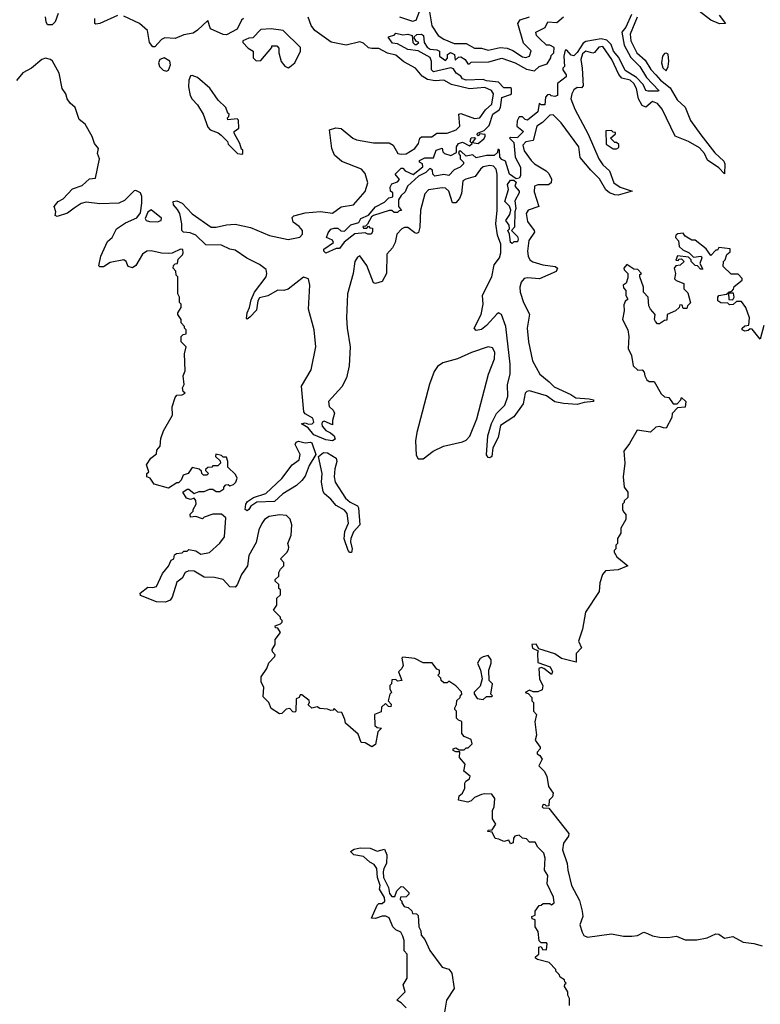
# Model space of a CAD drawing. Extents: x 2494106 to 2685573, y 758056 to 915185.
# Tile 412 of 507: x 2663026 to 2667355, y 825001 to 830758. Entities that reach past the tile are written whole.
import ezdxf

# ---------------------------------------------------------------- set-up
doc = ezdxf.new("R2010")
doc.units = 0

msp = doc.modelspace()

# ---------------------------------------------------------------- linework, layer by layer
at = {"layer": '0CON05XD'}
for points in [[(2663250, 830795), (2663232.5, 830745), (2663215, 830727.5), (2663188.3, 830728.3), (2663180, 830745), (2663176.7, 830775)], [(2663596.8, 830783.2), (2663495, 830735.5), (2663471.9, 830731.9), (2663465.8, 830735.8), (2663465.5, 830765.5)], [(2664335, 830764.6), (2664322.2, 830755), (2664297.1, 830702.9), (2664235, 830669.7), (2664215, 830671.4), (2664141.4, 830705), (2664125, 830754.3), (2664065, 830696.2), (2664039.7, 830680.3), (2663985, 830669.3), (2663935, 830648.7), (2663875, 830651.8), (2663855, 830641.9), (2663815, 830600), (2663805, 830599.2), (2663783.8, 830623.8), (2663772.2, 830695), (2663726.4, 830736.4), (2663635, 830778.2)], [(2666635, 830773.3), (2666593.7, 830673.7), (2666597.8, 830635), (2666633.3, 830565), (2666682, 830522), (2666716, 830466), (2666744.7, 830435), (2666770.9, 830405), (2666828.8, 830358.8), (2666869.3, 830289.3), (2666915.9, 830245.9), (2666947.8, 830167.8), (2667007.7, 830085), (2667089.2, 829979.2), (2667141.4, 829931.4), (2667147.5, 829915), (2667145, 829857.5), (2667112, 829892), (2667047.2, 829937.2), (2667028.2, 829975), (2666999.7, 830009.7), (2666935, 830045.8), (2666857.6, 830077.6), (2666781.9, 830235), (2666755, 830269), (2666725, 830279.2), (2666685, 830246.5), (2666665, 830255.6), (2666643.2, 830295), (2666632.3, 830355), (2666616.5, 830385), (2666595, 830405.2), (2666545, 830415.3), (2666527.4, 830437.4), (2666486.8, 830525), (2666435, 830600.5), (2666411.8, 830598.2), (2666385, 830565.6), (2666376.8, 830563.2), (2666335, 830574.2), (2666315, 830557.6), (2666305.2, 830525), (2666314.6, 830475), (2666318.8, 830371.2), (2666309.4, 830360.6), (2666285, 830360.9), (2666265, 830347.1), (2666252.6, 830325), (2666248.5, 830295), (2666271.4, 830235), (2666348, 830088), (2666411.2, 829945), (2666435, 829909.1), (2666474.2, 829874.2), (2666499.1, 829805), (2666535, 829778.2), (2666606.7, 829755), (2666525, 829733.1), (2666505, 829733.6), (2666474.3, 829745), (2666452.9, 829762.9), (2666415, 829828.5), (2666365, 829877.7), (2666301.7, 829951.7), (2666294.6, 830015), (2666190.5, 830155), (2666145, 830201.4), (2666125, 830199.1), (2666082.7, 830157.3), (2666048.2, 830135), (2666027.9, 830052.1), (2665985, 830043.8), (2665967.8, 830025), (2665975, 829991.5), (2666015, 829934.5), (2666035, 829914.6), (2666104, 829874), (2666118.4, 829858.4), (2666134.5, 829825), (2666132.9, 829805), (2666117.9, 829792.1), (2666055, 829792.7), (2666035.5, 829784.5), (2666032.6, 829752.6), (2666060, 829665), (2665998.1, 829645), (2665985.9, 829625), (2665995, 829578.6), (2666033.1, 829525), (2666034.4, 829515), (2666002.7, 829467.3), (2665993.9, 829405), (2665997.7, 829375), (2666008.5, 829355), (2666025, 829342), (2666084.7, 829324.7), (2666156.7, 829315), (2666170, 829305), (2666161.2, 829285), (2666065, 829243.2), (2665995, 829249.6), (2665975, 829245.4), (2665956.3, 829223.7), (2665948.8, 829195), (2665951.6, 829165), (2665970.9, 829105), (2666005.5, 829035.5), (2665991.5, 828955), (2666000.3, 828875), (2666024.1, 828764.1), (2666065.5, 828685), (2666121.7, 828641.7), (2666150.8, 828610.8), (2666246.9, 828566.9), (2666276.8, 828546.8), (2666355, 828541.2), (2666380, 828535), (2666380, 828525), (2666325, 828520.8), (2666285, 828507.5), (2666205, 828513.2), (2666154.3, 828524.3), (2666105, 828558.2), (2666005, 828588.2), (2665990, 828585), (2665981.5, 828575), (2665968.5, 828511.5), (2665915, 828436.7), (2665836.9, 828385), (2665822.2, 828315), (2665790.8, 828255), (2665786, 828204), (2665775, 828196.7), (2665765, 828198.8), (2665753.7, 828213.7), (2665762.7, 828325), (2665783, 828397), (2665812.7, 828455), (2665861.2, 828505), (2665879.2, 828555), (2665876.9, 828625), (2665892.9, 828685), (2665893.4, 828745), (2665867.6, 828965), (2665843.1, 829035), (2665825, 829043.3), (2665815, 829036.9), (2665755, 828970), (2665725, 828947.1), (2665695, 828940), (2665682, 828955), (2665722.7, 829035), (2665735.5, 829095), (2665731.4, 829145), (2665753.9, 829193.9), (2665786.4, 829255), (2665798.9, 829325), (2665831.3, 829365), (2665837.8, 829395), (2665838.6, 829445), (2665819.2, 829499.2), (2665809.4, 829565), (2665816.2, 829645), (2665817.7, 829855), (2665811.1, 829885), (2665795, 829902.5), (2665775, 829905.2), (2665735, 829897.5), (2665719.4, 829885), (2665689.2, 829840.8), (2665633.5, 829826.6), (2665616.2, 829815), (2665608.5, 829741.5), (2665596.7, 829713.3), (2665575, 829686.7), (2665555, 829687.5), (2665534.7, 829754.7), (2665515, 829773.8), (2665495, 829776), (2665415, 829763.4), (2665395, 829739.4), (2665368, 829645), (2665364.4, 829545), (2665356.7, 829513.3), (2665345, 829508), (2665335, 829511.2), (2665295, 829544), (2665275, 829544), (2665258.8, 829535), (2665231.4, 829505), (2665220.8, 829455), (2665205.7, 829424.3), (2665172.7, 829387.3), (2665170.8, 829275), (2665145, 829226.7), (2665105, 829216.2), (2665095, 829220), (2665055, 829321.2), (2665015, 829377.5), (2665000.7, 829369.3), (2664985.9, 829344.1), (2664975.7, 829275), (2664942.5, 829155), (2664935.7, 829015), (2664939.4, 828955), (2664958.2, 828845), (2664951.5, 828735), (2664935.9, 828664.1), (2664909.1, 828610.9), (2664830.4, 828525), (2664835, 828496), (2664857.5, 828475), (2664866.7, 828456.7), (2664853.8, 828413.8), (2664855, 828390), (2664805, 828410), (2664795, 828405.7), (2664792, 828395), (2664795, 828380.6), (2664815, 828356.9), (2664842.9, 828342.9), (2664864.3, 828325), (2664870, 828305), (2664854.5, 828295.5), (2664815, 828302), (2664745, 828331.2), (2664712, 828372), (2664672.5, 828395), (2664695, 828401.2), (2664713.8, 828393.8), (2664735, 828394.3), (2664746, 828405), (2664738.9, 828428.9), (2664694.2, 828454.2), (2664686.1, 828466.1), (2664673.6, 828615), (2664729.7, 828710.3), (2664756.5, 828845), (2664747.5, 828945), (2664713.5, 829065), (2664721.5, 829205), (2664715, 829243.3), (2664685, 829252.5), (2664595, 829181.9), (2664570, 829175), (2664535, 829176.2), (2664477, 829143), (2664428.5, 829131.5), (2664418, 829115), (2664409.6, 829060.4), (2664371.7, 829018.3), (2664355, 829007.5), (2664351.7, 829011.7), (2664355.7, 829045), (2664370, 829075), (2664379.6, 829120.4), (2664397.9, 829165), (2664466.2, 829255), (2664471.2, 829275), (2664466.6, 829296.6), (2664427.7, 829327.7), (2664354.1, 829364.1), (2664285, 829410.4), (2664255, 829415.8), (2664205, 829440.7), (2664115, 829441.1), (2664055, 829499.2), (2664022.5, 829512.5), (2663983.8, 829515), (2663974.6, 829525), (2663974.6, 829564.6), (2663961.5, 829625), (2663949.3, 829649.3), (2663926, 829675), (2663922.5, 829695), (2663945, 829700), (2663975, 829686), (2664033.9, 829623.9), (2664145, 829545.6), (2664175, 829544.6), (2664235, 829559.5), (2664285, 829563.3), (2664375, 829543.3), (2664485.9, 829495.9), (2664595, 829472.9), (2664663.5, 829486.5), (2664678.6, 829505), (2664678.6, 829525), (2664658.9, 829548.9), (2664624.3, 829575), (2664619.3, 829600.7), (2664627.7, 829612.3), (2664695, 829628.7), (2664785, 829637.5), (2664855, 829627.5), (2664905, 829663.1), (2664977.1, 829675), (2665045, 829753.8), (2665061.9, 829805), (2665045, 829858.8), (2665023.8, 829885), (2664909.4, 829929.4), (2664865.4, 829965.4), (2664850, 830005), (2664836.7, 830115), (2664873.5, 830126.5), (2664905, 830121.8), (2664973.1, 830065), (2664995, 830055.4), (2665095, 830038), (2665185, 830037.9), (2665209.4, 830025), (2665236.2, 829976.2), (2665255, 829971.3), (2665285, 829974.7), (2665335, 830005.4), (2665357.5, 830035), (2665364.4, 830065.6), (2665375, 830072.5), (2665435, 830073.3), (2665465, 830095.6), (2665525, 830093.7), (2665576.7, 830113.3), (2665598.5, 830135), (2665593.4, 830206.6), (2665605, 830209.4), (2665685, 830181.1), (2665715, 830184.5), (2665749.6, 830230.3), (2665785.1, 830264.9), (2665795.2, 830325.2), (2665783.1, 830345), (2665745, 830362.4), (2665655, 830354.8), (2665549.9, 830379.9), (2665505, 830404.7), (2665455, 830401.5), (2665409.1, 830409.1), (2665378.6, 830428.6), (2665339.1, 830475), (2665271, 830511), (2665225, 830550.7), (2665175, 830562.8), (2665125, 830589.1), (2665085, 830589.1), (2665064.3, 830594.3), (2665035, 830620.3), (2665015, 830627.9), (2664935, 830609.5), (2664846.1, 830626.1), (2664751.2, 830695), (2664729.6, 830725), (2664712.2, 830772.2)], [(2665938.3, 830071.7), (2665935, 830067.5), (2665895, 830070), (2665890, 830065), (2665915, 830040), (2665921.2, 829955), (2665952.5, 829895), (2665952.5, 829845), (2665945, 829832.5), (2665928.3, 829828.3), (2665890, 829855), (2665865, 829930), (2665845, 829940), (2665832.5, 829955), (2665830, 829995), (2665825, 830000), (2665820, 830000), (2665818.3, 829981.7), (2665800, 829965), (2665755, 829963.3), (2665695, 829950), (2665675, 829967.5), (2665635, 829960), (2665605, 829990), (2665595, 829990), (2665590, 829975), (2665600, 829965), (2665600, 829945), (2665620, 829925), (2665620, 829915), (2665600, 829895), (2665565, 829880), (2665535, 829847.5), (2665505, 829852.5), (2665453, 829843), (2665440, 829855), (2665438.3, 829878.3), (2665422.5, 829887.5), (2665400, 829865), (2665357, 829843), (2665292.5, 829785), (2665278.3, 829751.7), (2665255, 829730), (2665240, 829705), (2665240, 829665), (2665258.3, 829641.7), (2665245, 829640), (2665235, 829630), (2665215, 829630), (2665201.7, 829641.7), (2665185, 829642.5), (2665095, 829612.5), (2665082.5, 829605), (2665058.3, 829561.7), (2665048.3, 829551.7), (2665031.7, 829548.3), (2665035, 829540), (2665055, 829540), (2665065, 829550), (2665071.7, 829541.7), (2665088.3, 829538.3), (2665088.3, 829518.3), (2665080, 829505), (2665060, 829505), (2665045, 829512.5), (2664985, 829506.7), (2664921.7, 829458.3), (2664895, 829420), (2664875, 829420), (2664815, 829393.3), (2664803.3, 829405), (2664803.9, 829416.1), (2664860, 829455), (2664855, 829470), (2664820, 829485), (2664828.8, 829511.2), (2664845, 829532.5), (2664865, 829540), (2664885, 829540), (2664903, 829523), (2664925, 829522.5), (2664961.7, 829558.3), (2665008.3, 829571.7), (2665020, 829595), (2665064.2, 829615.8), (2665105, 829663.3), (2665158.3, 829691.7), (2665183.3, 829716.7), (2665206.7, 829723.3), (2665207.5, 829745), (2665192.5, 829755), (2665190.7, 829779.3), (2665201.7, 829798.3), (2665235, 829810), (2665247, 829823), (2665220, 829855), (2665255, 829890), (2665265, 829890), (2665280, 829875), (2665326.4, 829853.6), (2665381.7, 829898.3), (2665380, 829915), (2665362.5, 829925), (2665362.5, 829935), (2665395, 829950), (2665445, 829950), (2665460, 829995), (2665496.4, 830006.4), (2665500, 829985), (2665510, 829975), (2665546.4, 829963.6), (2665578.3, 829981.7), (2665580, 830015), (2665590, 830035), (2665615, 830042.5), (2665655, 830020), (2665670, 830035), (2665660, 830045), (2665665, 830067.5), (2665685, 830070), (2665690, 830065), (2665670, 830040), (2665705, 830033.3), (2665739.3, 830060.7), (2665747.5, 830075), (2665746.4, 830086.4), (2665715, 830090), (2665705, 830080), (2665700, 830085), (2665702.5, 830095), (2665740.7, 830109.3), (2665771.1, 830138.9), (2665791.4, 830205), (2665828.1, 830231.9), (2665836.7, 830245), (2665845, 830302.5), (2665895, 830320), (2665900, 830325), (2665900, 830355), (2665895, 830360), (2665855, 830360), (2665825, 830393.3), (2665755, 830400.6), (2665735, 830408), (2665635.8, 830404.2), (2665615, 830413.3), (2665605, 830427.5), (2665577.5, 830445), (2665561.2, 830471.2), (2665546.4, 830476.4), (2665445, 830453.3), (2665433.8, 830465), (2665433.6, 830513.6), (2665426.1, 830536.1), (2665356, 830576), (2665295, 830583.8), (2665235, 830616.7), (2665205, 830621.2), (2665180, 830655), (2665185, 830660), (2665215, 830667.5), (2665225, 830680), (2665265, 830670), (2665295, 830673.3), (2665320, 830665), (2665323.3, 830625), (2665335, 830612.5), (2665345, 830612.5), (2665360, 830625), (2665343.3, 830633.3), (2665330, 830655), (2665348.3, 830671.7), (2665375, 830673.8), (2665385.7, 830665), (2665390, 830625), (2665407, 830597), (2665425, 830586.7), (2665465, 830582.5), (2665480, 830575), (2665480, 830545), (2665515, 830520), (2665527, 830533), (2665527.5, 830555), (2665545, 830566), (2665567.5, 830555), (2665571.7, 830521.7), (2665591.7, 830538.3), (2665605, 830540), (2665630, 830525), (2665645, 830500), (2665655, 830500), (2665665, 830510), (2665768.3, 830511.7), (2665845, 830533.8), (2665922.5, 830505), (2665989.2, 830469.2), (2666035, 830460), (2666062.5, 830485), (2666109.6, 830500.5), (2666130, 830535), (2666131.7, 830548.3), (2666147.5, 830565), (2666150, 830595), (2666125, 830610), (2666105, 830610), (2666065, 830647.5), (2666047.5, 830665), (2666043.3, 830685), (2666096.7, 830713.3), (2666113.9, 830746.1), (2666165, 830742.5), (2666205.4, 830774.6)], [(2665245.6, 830775), (2665321.1, 830748.9), (2665344.1, 830755.9), (2665363.7, 830806.3)], [(2665416.7, 830826.7), (2665435, 830723.1), (2665472.3, 830665), (2665504.6, 830645), (2665565, 830618.4), (2665635, 830619.1), (2665685, 830590.9), (2665725, 830591.1), (2665765, 830579.7), (2665835, 830596.2), (2665875, 830592), (2665908.8, 830578.8), (2665965, 830541.9), (2665985, 830537.1), (2666005, 830545.7), (2666015.8, 830575.8), (2665970.7, 830620.7), (2665937.5, 830735), (2665952.3, 830757.7), (2666005, 830774)], [(2666601.6, 830788.4), (2666568.6, 830715), (2666545.4, 830684.6), (2666559.5, 830609.5), (2666597.7, 830537.7), (2666650, 830485), (2666690.6, 830420.6), (2666762.5, 830345), (2666760, 830340), (2666699.6, 830339.5), (2666686.7, 830345), (2666669.7, 830379.7), (2666631.1, 830421.1), (2666565, 830461.8), (2666527.3, 830537.3), (2666496.4, 830575), (2666482.8, 830612.8), (2666457.6, 830637.6), (2666424.6, 830645.4), (2666335, 830631.2), (2666318.9, 830621.1), (2666285, 830566.9), (2666265, 830546), (2666250.4, 830550.5), (2666225, 830580), (2666215, 830580), (2666207.5, 830545), (2666210, 830485), (2666200, 830475), (2666200, 830465), (2666220, 830435), (2666220, 830425), (2666170, 830385), (2666170, 830315), (2666155, 830310), (2666133, 830313), (2666125, 830320), (2666111.7, 830318.3), (2666100, 830305), (2666095, 830260), (2666075, 830260), (2666061.7, 830268.3), (2666055, 830220), (2665995, 830170), (2665980, 830175), (2665965, 830190), (2665945, 830190), (2665933.9, 830166.1), (2665932.5, 830135), (2665970, 830105), (2665938.3, 830071.7)], [(2667114.5, 830785), (2667152.5, 830735), (2667115.6, 830734.4), (2667065, 830755.9), (2666998.3, 830808.3)], [(2664595, 830477.5), (2664605, 830482.5), (2664633.3, 830505), (2664667.5, 830575), (2664667.5, 830595), (2664565.9, 830695.9), (2664496.2, 830703.8), (2664435, 830700), (2664388.3, 830651.7), (2664365, 830650), (2664330, 830635), (2664330, 830625), (2664360.7, 830590.7), (2664390, 830575), (2664390, 830535), (2664408.3, 830518.3), (2664435, 830520), (2664500, 830595), (2664500, 830605), (2664530, 830605), (2664541.7, 830591.7), (2664540, 830565), (2664553.9, 830513.9), (2664576.4, 830486.4), (2664595, 830477.5)], [(2666805, 830460), (2666816.1, 830483.9), (2666820, 830515), (2666816.4, 830556.4), (2666805, 830562.5), (2666795, 830560), (2666782.5, 830545), (2666777.5, 830505), (2666785, 830477.5), (2666805, 830460)], [(2664155, 827866.7), (2664105, 827850), (2664095, 827840), (2664055, 827852.5), (2664025, 827850), (2664023, 827867), (2664040, 827885), (2664040, 827895), (2664057.5, 827925), (2664056.4, 827946.4), (2664045, 827960), (2664025, 827953.3), (2664001.1, 827961.1), (2663980, 827995), (2664005, 828012.5), (2664015, 828012.5), (2664045, 827987.5), (2664075, 828000), (2664105, 828000), (2664135, 828012.5), (2664155, 828012.5), (2664175, 828000), (2664195, 828000), (2664220, 828015), (2664220, 828025), (2664231.7, 828038.3), (2664245, 828040), (2664255, 828032.5), (2664275, 828040), (2664290, 828055), (2664296.7, 828076.7), (2664288.3, 828098.3), (2664241.7, 828141.7), (2664242.5, 828175), (2664235, 828200), (2664215, 828200), (2664205, 828210), (2664173, 828217), (2664170, 828205), (2664198.3, 828178.3), (2664200, 828165), (2664185, 828150), (2664155, 828150), (2664148.3, 828141.7), (2664125, 828140), (2664111.7, 828128.3), (2664111.7, 828121.7), (2664130, 828105), (2664120, 828095), (2664100, 828095), (2664090, 828105), (2664088.3, 828118.3), (2664075, 828130), (2664035, 828140), (2664010, 828105), (2663982.5, 828095), (2663970, 828065), (2663955, 828050), (2663945, 828050), (2663895, 828020), (2663811.7, 828041.7), (2663788.3, 828078.3), (2663770, 828085), (2663770, 828105), (2663780, 828115), (2663767.5, 828155), (2663792.5, 828195), (2663825, 828220), (2663828.3, 828241.7), (2663846.7, 828265), (2663850.7, 828309.3), (2663867.5, 828355), (2663918.8, 828445), (2663916.7, 828495), (2663935, 828550), (2663945, 828562.5), (2663976.1, 828563.9), (2663992.5, 828575), (2663982.5, 828585), (2663977.5, 828605), (2663987.5, 828625), (2663982.5, 828675), (2663992.5, 828705), (2663990, 828805), (2664000, 828845), (2663970, 828875), (2663970, 828905), (2663981.7, 828918.3), (2663998.3, 828921.7), (2664000, 828945), (2663990, 828955), (2663990, 828965), (2663970, 828985), (2663970, 829005), (2663950, 829035), (2663950, 829045), (2663970, 829075), (2663970, 829095), (2663960, 829105), (2663960, 829135), (2663950, 829155), (2663950, 829255), (2663940, 829265), (2663938.3, 829288.3), (2663922.5, 829305), (2663925, 829320), (2663935, 829330), (2663948.3, 829331.7), (2663953, 829357), (2663977, 829383), (2663982.5, 829395), (2663980, 829415), (2663965, 829416.2), (2663916.4, 829393.6), (2663895, 829392), (2663855, 829394), (2663795, 829407.5), (2663770, 829405), (2663743.6, 829386.4), (2663705, 829320), (2663685, 829307.5), (2663660, 829315), (2663647.5, 829345), (2663635, 829353.3), (2663555, 829337.5), (2663515, 829313.3), (2663495, 829312.5), (2663488.3, 829318.3), (2663501.2, 829375), (2663539.3, 829460.7), (2663566.2, 829485), (2663592.5, 829535), (2663645, 829570), (2663710.4, 829599.5), (2663732.1, 829627.9), (2663740, 829685), (2663739.2, 829725), (2663731.2, 829745), (2663705, 829760), (2663695, 829756.7), (2663638.3, 829701.7), (2663605, 829686.2), (2663495, 829680.8), (2663415, 829692.2), (2663385, 829684.4), (2663344.5, 829655.5), (2663305, 829627.5), (2663245, 829607.5), (2663232.5, 829612.5), (2663237.5, 829635), (2663227.5, 829665), (2663251.2, 829695), (2663279.6, 829710.5), (2663335, 829770), (2663391.2, 829788.8), (2663435, 829826.7), (2663469.3, 829830.7), (2663493.3, 829945), (2663481.2, 829975), (2663486.7, 830005), (2663463.3, 830035), (2663450, 830075), (2663408, 830148), (2663373.9, 830173.9), (2663350, 830245), (2663320.4, 830270.5), (2663303.3, 830295), (2663296, 830325), (2663273.8, 830355), (2663257.5, 830445), (2663217.5, 830515), (2663205.9, 830525.9), (2663176.4, 830533.6), (2663155, 830526), (2663094.6, 830475.4), (2663045, 830446.9), (2663007.7, 830402.4)], [(2663885, 830457.5), (2663895, 830462.5), (2663906.7, 830495), (2663903.3, 830515), (2663870, 830535), (2663845, 830525.8), (2663836.7, 830505), (2663842.5, 830485), (2663865, 830463.3), (2663885, 830457.5)], [(2664325, 829972.5), (2664330, 829975), (2664330, 829995), (2664321.7, 830001.7), (2664312.5, 830035), (2664280, 830095), (2664280, 830105), (2664306.2, 830123.8), (2664305, 830170), (2664297.5, 830177.5), (2664241.7, 830171.7), (2664240, 830185), (2664248.3, 830191.7), (2664250, 830205), (2664241.7, 830211.7), (2664230, 830245), (2664187, 830287), (2664137.7, 830357.7), (2664065, 830420), (2664035, 830432.5), (2664025, 830430), (2664013.8, 830405), (2664013.3, 830365), (2664022.5, 830315), (2664033.6, 830293.6), (2664065, 830260), (2664097.5, 830205), (2664125, 830130), (2664140, 830115), (2664186.1, 830096.1), (2664203, 830083), (2664240, 830045), (2664245, 830030), (2664300, 829975), (2664325, 829972.5)], [(2666515, 830002.5), (2666528.3, 830011.7), (2666528.3, 830028.3), (2666515, 830040), (2666505, 830040), (2666480, 830065), (2666508.3, 830091.7), (2666508.3, 830098.3), (2666495, 830100), (2666485, 830110), (2666451.7, 830108.3), (2666455, 830030), (2666495, 830002.5), (2666515, 830002.5)], [(2665905, 829450), (2665894, 829455), (2665890, 829505), (2665880, 829525), (2665890, 829535), (2665887, 829557), (2665867.5, 829585), (2665890.7, 829619.3), (2665897.5, 829645), (2665888.3, 829668.3), (2665862.5, 829695), (2665882.5, 829765), (2665877.5, 829795), (2665895, 829820), (2665915, 829820), (2665927.5, 829807.5), (2665920, 829785), (2665946.2, 829755), (2665946.2, 829745), (2665920.7, 829699.3), (2665926.2, 829655), (2665920, 829635), (2665917.5, 829545), (2665900, 829525), (2665935, 829490), (2665940, 829475), (2665935, 829460), (2665915, 829460), (2665905, 829450)], [(2663834, 829576), (2663845, 829581.2), (2663852.5, 829585), (2663855, 829597.5), (2663795, 829645.7), (2663775, 829633.3), (2663758.8, 829595), (2663765, 829583.3), (2663785, 829578), (2663834, 829576)], [(2667375, 828970), (2667355, 828890), (2667308.3, 828948.3), (2667295, 828950), (2667285, 828940), (2667265, 828937.5), (2667250, 828945), (2667250, 828955), (2667265, 828967.5), (2667288.3, 828971.7), (2667292.5, 829015), (2667270, 829075), (2667245, 829110), (2667215, 829110), (2667197, 829093), (2667175, 829090), (2667165, 829100), (2667125, 829103.3), (2667106.7, 829115), (2667106.7, 829135), (2667113.6, 829146.4), (2667157.5, 829152.5), (2667165, 829160), (2667170, 829160), (2667171.7, 829121.7), (2667195, 829120), (2667202.5, 829135), (2667198.3, 829158.3), (2667170, 829160), (2667170, 829165), (2667188.3, 829171.7), (2667198.3, 829181.7), (2667201.7, 829198.3), (2667250, 829235), (2667250, 829245), (2667225, 829270), (2667185, 829270), (2667137.5, 829315), (2667140, 829345), (2667150, 829355), (2667160, 829385), (2667178.3, 829401.7), (2667178.3, 829418.3), (2667113, 829427), (2667105, 829410), (2667095, 829410), (2667065, 829380), (2667039.3, 829419.3), (2666975, 829470), (2666955, 829470), (2666915, 829492.5), (2666905, 829510), (2666873, 829507), (2666861.7, 829498.3), (2666860, 829485), (2666877.5, 829465), (2666881.7, 829431.7), (2666903, 829413), (2666940, 829395), (2666965, 829370), (2667010, 829375), (2667012.5, 829365), (2667002.5, 829332.5), (2667020, 829300), (2667005, 829300), (2666988.3, 829318.3), (2666975, 829320), (2666950, 829345), (2666950, 829355), (2666935, 829370), (2666871.7, 829378.3), (2666861.7, 829351.7), (2666875, 829350), (2666881.7, 829358.3), (2666895, 829360), (2666910, 829345), (2666887, 829323), (2666861.7, 829318.3), (2666852.5, 829305), (2666860, 829275), (2666853, 829243), (2666863, 829233), (2666907.5, 829215), (2666907.5, 829185), (2666930.7, 829160.7), (2666947, 829103), (2666930, 829085), (2666925, 829070), (2666905, 829070), (2666898.3, 829088.3), (2666885, 829090), (2666880, 829075), (2666860, 829055), (2666810, 829035), (2666808.3, 829001.7), (2666795, 829000), (2666765, 828980), (2666755, 828980), (2666743, 828993), (2666737.5, 829005), (2666740, 829035), (2666712.5, 829065), (2666703.3, 829085), (2666700, 829135), (2666672.5, 829165), (2666672.5, 829195), (2666650, 829255), (2666651.7, 829268.3), (2666660, 829275), (2666638.3, 829298.3), (2666615, 829300), (2666575, 829327.5), (2666557.5, 829305), (2666560, 829295), (2666580, 829275), (2666581.7, 829248.3), (2666571.7, 829218.3), (2666552.5, 829205), (2666555, 829190), (2666570, 829175), (2666570, 829145), (2666580, 829125), (2666565, 829110), (2666558.3, 829091.7), (2666560, 829055), (2666550, 829005), (2666580, 828945), (2666587.5, 828905), (2666582.5, 828835), (2666602.5, 828795), (2666612.5, 828735), (2666638.3, 828708.3), (2666665, 828710), (2666677, 828697), (2666680, 828675), (2666692.3, 828652.3), (2666705, 828643.3), (2666735, 828642.5), (2666775, 828570), (2666795, 828552.5), (2666820, 828550), (2666845, 828512.5), (2666868.3, 828511.7), (2666890, 828535), (2666895, 828550), (2666920, 828525), (2666916.4, 828493.6), (2666871.7, 828488.3), (2666840, 828455), (2666837, 828433), (2666805, 828370), (2666788.3, 828371.7), (2666765, 828378.8), (2666745, 828376.2), (2666713, 828347), (2666635, 828357.5), (2666590.7, 828279.3), (2666556.7, 828235), (2666562.5, 828165), (2666553.8, 828085), (2666560, 828025), (2666580, 827995), (2666580, 827965), (2666560, 827945), (2666560, 827935), (2666550, 827925), (2666550, 827895), (2666555, 827880), (2666570, 827865), (2666570, 827835), (2666540, 827785), (2666540, 827755), (2666520, 827725), (2666520, 827695), (2666510, 827685), (2666510, 827665), (2666500, 827655), (2666500, 827645), (2666517, 827617), (2666580, 827565), (2666525, 827541.2), (2666450, 827535), (2666433.3, 827515), (2666416.7, 827465), (2666412.5, 827415), (2666334, 827295), (2666316.7, 827195), (2666293.3, 827125), (2666310, 827085), (2666278.3, 827051.7), (2666278.3, 827001.7), (2666192.5, 827022.5), (2666155, 827050), (2666060, 827080), (2666045, 827106.2), (2666020, 827105), (2666023.6, 827083.6), (2666057.5, 827067.5), (2666052.5, 827055), (2666055, 827000), (2666127.5, 826975), (2666140, 826945), (2666135, 826930), (2666090, 826965), (2666075, 826970), (2666060, 826965), (2666063.6, 826903.6), (2666083, 826863), (2666079.3, 826840.7), (2666055, 826827.5), (2666028.3, 826828.3), (2666005, 826837.5), (2665980, 826825), (2665998.3, 826818.3), (2666020, 826795), (2666020, 826775), (2666030, 826765), (2666030, 826715), (2666047.5, 826695), (2666037, 826653), (2666047.5, 826575), (2666040, 826545), (2666067.5, 826505), (2666067.5, 826495), (2666050, 826475), (2666050, 826465), (2666066.4, 826456.4), (2666080, 826435), (2666060, 826395), (2666092.5, 826365), (2666107.5, 826335), (2666117.5, 826275), (2666143.8, 826235), (2666140, 826215), (2666120, 826195), (2666118.3, 826161.7), (2666105, 826160), (2666098.3, 826168.3), (2666085, 826170), (2666080, 826155), (2666085, 826150), (2666118.3, 826148.3), (2666235, 826000), (2666233.3, 825985), (2666205, 825942.5), (2666199.2, 825905), (2666226.2, 825825), (2666230, 825785), (2666252, 825695), (2666297.7, 825607.7), (2666313.3, 825545), (2666317.5, 825515), (2666300, 825465), (2666313, 825423), (2666323.6, 825403.6), (2666345, 825393.3), (2666485, 825412.5), (2666555, 825400), (2666605, 825400), (2666636.4, 825403.6), (2666675, 825423.3), (2666696.1, 825416.1), (2666725, 825401.2), (2666765, 825393.8), (2666815, 825391.2), (2666865, 825398.8), (2666915, 825378.8), (2666985, 825378.8), (2667045, 825390), (2667095, 825412.5), (2667111.7, 825411.7), (2667145, 825387.5), (2667195, 825397.5), (2667255, 825363.8), (2667316.4, 825356.4), (2667365, 825343.3)], [(2665385, 828190.9), (2665443.1, 828235), (2665504.2, 828265), (2665615, 828290), (2665635, 828300), (2665656.8, 828323.2), (2665698.9, 828425), (2665766.7, 828685), (2665801.9, 828775), (2665803.8, 828815), (2665788.9, 828838.9), (2665764.8, 828845.2), (2665667.6, 828812.4), (2665585, 828775.8), (2665498.4, 828751.6), (2665469, 828731), (2665449.5, 828700.5), (2665422.3, 828627.7), (2665346.8, 828345), (2665340.3, 828295), (2665342.6, 828212.6), (2665355, 828191.1), (2665385, 828190.9)], [(2664355, 827886.7), (2664344.2, 827894.2), (2664347.5, 827925), (2664358.3, 827941.7), (2664392.5, 827965), (2664465, 827988), (2664558.2, 828075), (2664618.9, 828155), (2664659.2, 828185), (2664664.7, 828215), (2664636, 828275), (2664641.1, 828288.9), (2664655.7, 828294.3), (2664695, 828283.2), (2664725, 828288.5), (2664733.4, 828283.4), (2664757.5, 828215), (2664718.3, 828151.7), (2664695, 828089.4), (2664675, 828064.5), (2664644.4, 828035), (2664563.6, 827986.4), (2664515, 827940.4), (2664412.5, 827937.5), (2664377.1, 827912.9), (2664365, 827893.8), (2664355, 827886.7)], [(2664965, 827642.5), (2664955, 827642.5), (2664946.7, 827655), (2664923, 827723), (2664926.9, 827765), (2664947.1, 827815), (2664940.9, 827870.9), (2664925, 827890), (2664875, 827917.5), (2664845, 827954.5), (2664806.9, 827985), (2664800.4, 828000.5), (2664790.7, 828055), (2664794.7, 828105), (2664773.3, 828205), (2664802.2, 828227.8), (2664825, 828225.4), (2664875.4, 828195), (2664880.4, 828175), (2664867.9, 828132.1), (2664863.8, 828085), (2664869.1, 828055), (2664930.5, 827960.5), (2664956.8, 827936.8), (2665001.2, 827915), (2665005.8, 827905), (2665014, 827805), (2664976.4, 827763.6), (2664960.8, 827725), (2664958.8, 827705), (2664970, 827665), (2664965, 827642.5)], [(2666240, 824995), (2666240, 825035), (2666230, 825055), (2666230, 825075), (2666210, 825105), (2666211.7, 825118.3), (2666220, 825125), (2666211.7, 825131.7), (2666210, 825145), (2666185, 825160), (2666180, 825175), (2666160, 825195), (2666160, 825205), (2666120, 825245), (2666053, 825263), (2666041.7, 825271.7), (2666041.7, 825278.3), (2666060, 825295), (2666060, 825335), (2666075, 825340), (2666081.7, 825321.7), (2666105, 825320), (2666110, 825355), (2666105, 825360), (2666075, 825360), (2666061.7, 825371.7), (2666057, 825427), (2666040, 825455), (2666040, 825495), (2666021.7, 825501.7), (2666020, 825515), (2666038.3, 825521.7), (2666040, 825545), (2666061.7, 825578.3), (2666075, 825580), (2666085, 825590), (2666125, 825590), (2666135, 825582.5), (2666150, 825595), (2666147, 825627), (2666110, 825705), (2666112.5, 825755), (2666093.3, 825785), (2666097.5, 825855), (2666090, 825885), (2666055, 825920), (2666038.3, 825948.3), (2666005, 825950), (2665988.3, 825968.3), (2665965, 825972.5), (2665945, 825990), (2665920, 825985), (2665911.7, 825971.7), (2665910, 825945), (2665895, 825940), (2665885, 825960), (2665855, 825953.3), (2665827, 825967), (2665805, 825970), (2665788.3, 826008.3), (2665761.7, 826011.7), (2665765, 826020), (2665788.3, 826021.7), (2665810, 826055), (2665790, 826085), (2665790, 826135), (2665800, 826155), (2665802.5, 826205), (2665785, 826230), (2665745, 826232.5), (2665725, 826227.5), (2665685, 826210), (2665665, 826190), (2665645, 826182.5), (2665590, 826195), (2665595, 826220), (2665613.6, 826236.4), (2665627.5, 826265), (2665627.5, 826295), (2665633.6, 826306.4), (2665655, 826320), (2665660, 826335), (2665622.5, 826365), (2665630, 826405), (2665597.5, 826445), (2665598.3, 826478.3), (2665575, 826477.5), (2665560, 826485), (2665560, 826495), (2665575, 826500), (2665595, 826490), (2665625, 826490), (2665635, 826500), (2665648.3, 826501.7), (2665670, 826525), (2665665, 826550), (2665625, 826567.5), (2665610, 826585), (2665610, 826655), (2665591.7, 826661.7), (2665580, 826675), (2665580, 826715), (2665570, 826725), (2665570, 826735), (2665580, 826755), (2665581.7, 826778.3), (2665600, 826795), (2665601.7, 826808.3), (2665610, 826815), (2665608.3, 826828.3), (2665575, 826862.5), (2665535, 826890), (2665525, 826880), (2665505, 826880), (2665490, 826895), (2665488.3, 826908.3), (2665470, 826925), (2665480, 826935), (2665480, 826955), (2665465, 826960), (2665437.5, 826997.5), (2665385, 826997.5), (2665335, 827022.5), (2665265, 827030), (2665260, 827025), (2665267.5, 826982.5), (2665260, 826965), (2665240, 826945), (2665260, 826895), (2665235, 826890), (2665225, 826900), (2665201.7, 826898.3), (2665200, 826875), (2665190, 826865), (2665190, 826845), (2665200, 826825), (2665190, 826815), (2665180, 826775), (2665197, 826757), (2665195, 826740), (2665181.7, 826741.7), (2665165, 826760), (2665141.7, 826738.3), (2665138.3, 826711.7), (2665100, 826695), (2665101.7, 826631.7), (2665115, 826620), (2665140, 826615), (2665120, 826595), (2665105, 826520), (2665085, 826507.5), (2665045, 826530), (2665021.7, 826531.7), (2665005, 826580), (2664930, 826645), (2664927, 826667), (2664908.3, 826708.3), (2664885, 826710), (2664865, 826730), (2664858.3, 826721.7), (2664845, 826720), (2664825, 826727.5), (2664780.7, 826730.7), (2664765, 826740), (2664733, 826733), (2664713, 826753), (2664720, 826765), (2664718.3, 826778.3), (2664675, 826810), (2664665, 826810), (2664660, 826795), (2664643, 826787), (2664640, 826715), (2664635, 826710), (2664621.7, 826711.7), (2664605, 826730), (2664583, 826727), (2664558.3, 826701.7), (2664545, 826700), (2664495, 826730), (2664482.5, 826765), (2664448.3, 826798.3), (2664452.5, 826855), (2664437.5, 826885), (2664437.5, 826915), (2664470, 826965), (2664481.7, 826998.3), (2664517.5, 827035), (2664520, 827045), (2664503, 827063), (2664502.5, 827075), (2664520, 827105), (2664520, 827135), (2664550, 827175), (2664535, 827200), (2664521.7, 827201.7), (2664520, 827215), (2664550, 827225), (2664560, 827235), (2664560, 827245), (2664550, 827255), (2664550, 827265), (2664510, 827305), (2664530, 827335), (2664530, 827375), (2664550, 827395), (2664550, 827425), (2664541.7, 827431.7), (2664540, 827455), (2664520, 827475), (2664520, 827485), (2664540, 827505), (2664540, 827525), (2664550, 827545), (2664570, 827565), (2664570, 827585), (2664550, 827605), (2664590, 827645), (2664597, 827663), (2664600, 827675), (2664592.5, 827695), (2664612.5, 827745), (2664617.5, 827805), (2664607, 827837), (2664585, 827860), (2664545, 827862.5), (2664485, 827852.5), (2664457.5, 827835), (2664441.7, 827811.7), (2664424.4, 827775.6), (2664409.2, 827700.8), (2664366.2, 827625), (2664356.7, 827565), (2664323.3, 827515), (2664297, 827453), (2664285, 827440), (2664255, 827442.5), (2664215, 827486), (2664165, 827497.5), (2664105, 827498), (2664045, 827534.2), (2664015, 827535.6), (2663994.2, 827525), (2663975, 827493.8), (2663945, 827470), (2663917.3, 827382.7), (2663905, 827363.3), (2663877.7, 827352.3), (2663825, 827354), (2663731.7, 827391.7), (2663730, 827405), (2663775, 827440), (2663805, 827438), (2663825.7, 827444.3), (2663860.3, 827519.7), (2663895, 827562.5), (2663911.7, 827598.3), (2663927.5, 827605), (2663931.7, 827628.3), (2663943, 827637), (2663975, 827640), (2663985, 827650), (2664005, 827650), (2664015, 827660), (2664055, 827652.5), (2664085, 827634), (2664135, 827643.8), (2664195, 827697.5), (2664223.3, 827735), (2664230, 827845), (2664205, 827866.7), (2664155, 827866.7)], [(2665735, 826783.3), (2665755, 826800), (2665785, 826800), (2665790, 826805), (2665780, 826815), (2665790, 826875), (2665770, 826895), (2665768.8, 826955), (2665781.2, 826995), (2665781.2, 827015), (2665765, 827040), (2665735, 827033.8), (2665717.7, 827022.3), (2665701.2, 826995), (2665718.8, 826955), (2665730, 826905), (2665718.3, 826861.7), (2665683.3, 826826.7), (2665683, 826817), (2665699.3, 826789.3), (2665735, 826783.3)], [(2665285, 824980), (2665255, 825010), (2665230, 825025), (2665280, 825075), (2665267.5, 825115), (2665290, 825155), (2665290, 825295), (2665273.6, 825313.6), (2665272.5, 825375), (2665265, 825400), (2665253, 825423), (2665225, 825437.5), (2665207.5, 825455), (2665185, 825507.5), (2665167, 825517), (2665145, 825517.5), (2665105, 825503.3), (2665082.5, 825505), (2665115, 825580), (2665125, 825590), (2665145, 825590), (2665160, 825605), (2665157.5, 825625), (2665130, 825675), (2665132.5, 825695), (2665117, 825743), (2665113.3, 825795), (2665098.8, 825818.8), (2665071.7, 825831.7), (2665035.8, 825865.8), (2664980, 825875), (2664960, 825895), (2664982, 825908), (2665017, 825917), (2665075, 825913.3), (2665115, 825896.7), (2665157.5, 825907.5), (2665172.5, 825875), (2665170, 825825), (2665154, 825796), (2665150, 825775), (2665152, 825742), (2665182.5, 825685), (2665188.3, 825648.3), (2665201.7, 825631.7), (2665218.3, 825631.7), (2665230, 825665), (2665255, 825690), (2665268.3, 825688.3), (2665300, 825655), (2665300, 825645), (2665285, 825630), (2665251.7, 825628.3), (2665250, 825615), (2665260, 825605), (2665260, 825595), (2665273.6, 825573.6), (2665297, 825567), (2665318.3, 825548.3), (2665321.7, 825531.7), (2665345, 825530), (2665355, 825520), (2665360, 825455), (2665371.7, 825431.7), (2665373.3, 825405), (2665395, 825380), (2665423.3, 825315), (2665495, 825217.5), (2665535, 825207.5), (2665552.5, 825182.5), (2665566.1, 825093.9), (2665520, 825025), (2665506.4, 824943.6)]]:
    msp.add_lwpolyline(points, dxfattribs=at)

doc.saveas('drawing.dxf')
